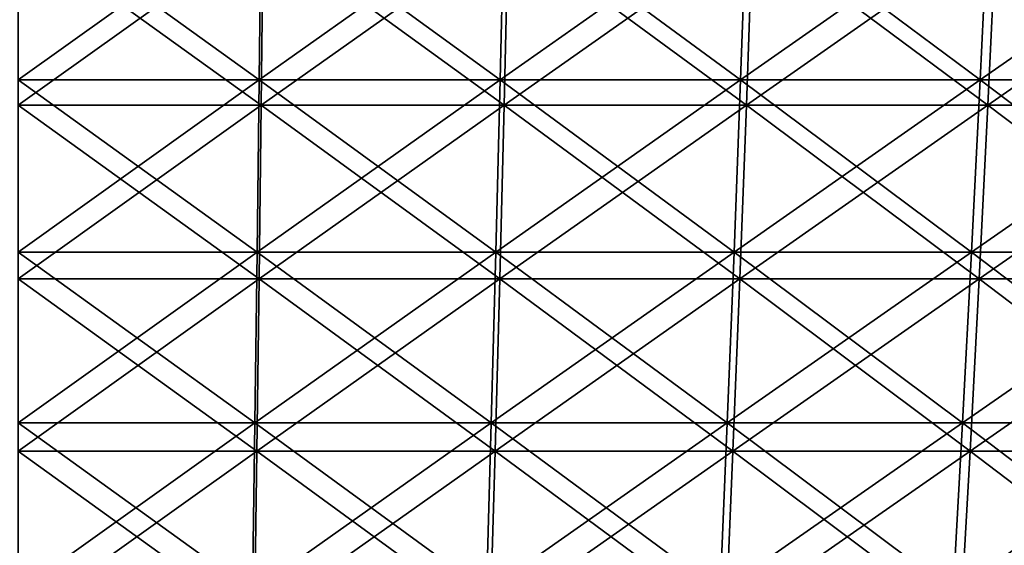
# Model space of a CAD drawing. Header units: millimetres. Extents: x -250 to 250, y -45 to 4150.
# Tile 687 of 805: x 0 to 29, y 4045 to 4061. Entities that reach past the tile are written whole.
import ezdxf

# ---------------------------------------------------------------- set-up
doc = ezdxf.new("R2010")
doc.units = ezdxf.units.MM
doc.header["$LTSCALE"] = 81.481481
for name, color, linetype in [('19', 7, 'CONTINUOUS'), ('20', 7, 'CONTINUOUS'), ('21', 7, 'CONTINUOUS'), ('22', 7, 'CONTINUOUS')]:
    doc.layers.add(name, color=color, linetype=linetype)

msp = doc.modelspace()

# ---------------------------------------------------------------- linework, layer by layer
at = {"layer": '19', "color": 7, "linetype": 'CONTINUOUS'}
for points in [[(7.162, 4058.312, -232.469), (0, 4058.312, -232.58), (7.223, 4063.471, -234.437), (7.162, 4058.312, -232.469)], [(7.223, 4063.471, -234.437), (0, 4058.312, -232.58), (0, 4063.471, -234.548), (7.223, 4063.471, -234.437)], [(14.318, 4058.312, -232.138), (7.162, 4058.312, -232.469), (14.439, 4063.471, -234.103), (14.318, 4058.312, -232.138)], [(14.439, 4063.471, -234.103), (7.162, 4058.312, -232.469), (7.223, 4063.471, -234.437), (14.439, 4063.471, -234.103)], [(21.46, 4058.312, -231.587), (14.318, 4058.312, -232.138), (21.641, 4063.471, -233.548), (21.46, 4058.312, -231.587)], [(21.641, 4063.471, -233.548), (14.318, 4058.312, -232.138), (14.439, 4063.471, -234.103), (21.641, 4063.471, -233.548)], [(28.581, 4058.312, -230.817), (21.46, 4058.312, -231.587), (28.823, 4063.471, -232.77), (28.581, 4058.312, -230.817)], [(28.823, 4063.471, -232.77), (21.46, 4058.312, -231.587), (21.641, 4063.471, -233.548), (28.823, 4063.471, -232.77)], [(35.676, 4058.312, -229.827), (28.581, 4058.312, -230.817), (35.978, 4063.471, -231.772), (35.676, 4058.312, -229.827)], [(35.978, 4063.471, -231.772), (28.581, 4058.312, -230.817), (28.823, 4063.471, -232.77), (35.978, 4063.471, -231.772)], [(7.098, 4053.197, -230.388), (0, 4053.197, -230.497), (7.162, 4058.312, -232.469), (7.098, 4053.197, -230.388)], [(7.162, 4058.312, -232.469), (0, 4053.197, -230.497), (0, 4058.312, -232.58), (7.162, 4058.312, -232.469)], [(14.19, 4053.197, -230.06), (7.098, 4053.197, -230.388), (14.318, 4058.312, -232.138), (14.19, 4053.197, -230.06)], [(14.318, 4058.312, -232.138), (7.098, 4053.197, -230.388), (7.162, 4058.312, -232.469), (14.318, 4058.312, -232.138)], [(21.268, 4053.197, -229.514), (14.19, 4053.197, -230.06), (21.46, 4058.312, -231.587), (21.268, 4053.197, -229.514)], [(21.46, 4058.312, -231.587), (14.19, 4053.197, -230.06), (14.318, 4058.312, -232.138), (21.46, 4058.312, -231.587)], [(28.325, 4053.197, -228.75), (21.268, 4053.197, -229.514), (28.581, 4058.312, -230.817), (28.325, 4053.197, -228.75)], [(28.581, 4058.312, -230.817), (21.268, 4053.197, -229.514), (21.46, 4058.312, -231.587), (28.581, 4058.312, -230.817)], [(35.356, 4053.197, -227.77), (28.325, 4053.197, -228.75), (35.676, 4058.312, -229.827), (35.356, 4053.197, -227.77)], [(35.676, 4058.312, -229.827), (28.325, 4053.197, -228.75), (28.581, 4058.312, -230.817), (35.676, 4058.312, -229.827)], [(7.031, 4048.129, -228.195), (0, 4048.129, -228.303), (7.098, 4053.197, -230.388), (7.031, 4048.129, -228.195)], [(7.098, 4053.197, -230.388), (0, 4048.129, -228.303), (0, 4053.197, -230.497), (7.098, 4053.197, -230.388)], [(14.055, 4048.129, -227.87), (7.031, 4048.129, -228.195), (14.19, 4053.197, -230.06), (14.055, 4048.129, -227.87)], [(14.19, 4053.197, -230.06), (7.031, 4048.129, -228.195), (7.098, 4053.197, -230.388), (14.19, 4053.197, -230.06)], [(21.065, 4048.129, -227.329), (14.055, 4048.129, -227.87), (21.268, 4053.197, -229.514), (21.065, 4048.129, -227.329)], [(21.268, 4053.197, -229.514), (14.055, 4048.129, -227.87), (14.19, 4053.197, -230.06), (21.268, 4053.197, -229.514)], [(28.056, 4048.129, -226.573), (21.065, 4048.129, -227.329), (28.325, 4053.197, -228.75), (28.056, 4048.129, -226.573)], [(28.325, 4053.197, -228.75), (21.065, 4048.129, -227.329), (21.268, 4053.197, -229.514), (28.325, 4053.197, -228.75)], [(35.02, 4048.129, -225.601), (28.056, 4048.129, -226.573), (35.356, 4053.197, -227.77), (35.02, 4048.129, -225.601)], [(35.356, 4053.197, -227.77), (28.056, 4048.129, -226.573), (28.325, 4053.197, -228.75), (35.356, 4053.197, -227.77)], [(6.96, 4043.111, -225.89), (0, 4043.111, -225.997), (7.031, 4048.129, -228.195), (6.96, 4043.111, -225.89)], [(7.031, 4048.129, -228.195), (0, 4043.111, -225.997), (0, 4048.129, -228.303), (7.031, 4048.129, -228.195)], [(13.913, 4043.111, -225.568), (6.96, 4043.111, -225.89), (14.055, 4048.129, -227.87), (13.913, 4043.111, -225.568)], [(14.055, 4048.129, -227.87), (6.96, 4043.111, -225.89), (7.031, 4048.129, -228.195), (14.055, 4048.129, -227.87)], [(20.852, 4043.111, -225.033), (13.913, 4043.111, -225.568), (21.065, 4048.129, -227.329), (20.852, 4043.111, -225.033)], [(21.065, 4048.129, -227.329), (13.913, 4043.111, -225.568), (14.055, 4048.129, -227.87), (21.065, 4048.129, -227.329)], [(27.772, 4043.111, -224.284), (20.852, 4043.111, -225.033), (28.056, 4048.129, -226.573), (27.772, 4043.111, -224.284)], [(28.056, 4048.129, -226.573), (20.852, 4043.111, -225.033), (21.065, 4048.129, -227.329), (28.056, 4048.129, -226.573)], [(34.666, 4043.111, -223.323), (27.772, 4043.111, -224.284), (35.02, 4048.129, -225.601), (34.666, 4043.111, -223.323)], [(35.02, 4048.129, -225.601), (27.772, 4043.111, -224.284), (28.056, 4048.129, -226.573), (35.02, 4048.129, -225.601)]]:
    msp.add_3dface(points, dxfattribs=at)
at = {"layer": '20', "color": 7, "linetype": 'CONTINUOUS'}
for points in [[(0, 4058.312, 232.58), (7.162, 4058.312, 232.469), (0, 4063.471, 234.548), (0, 4058.312, 232.58)], [(0, 4063.471, 234.548), (7.162, 4058.312, 232.469), (7.223, 4063.471, 234.437), (0, 4063.471, 234.548)], [(7.162, 4058.312, 232.469), (14.318, 4058.312, 232.138), (7.223, 4063.471, 234.437), (7.162, 4058.312, 232.469)], [(7.223, 4063.471, 234.437), (14.318, 4058.312, 232.138), (14.439, 4063.471, 234.103), (7.223, 4063.471, 234.437)], [(14.318, 4058.312, 232.138), (21.46, 4058.312, 231.587), (14.439, 4063.471, 234.103), (14.318, 4058.312, 232.138)], [(14.439, 4063.471, 234.103), (21.46, 4058.312, 231.587), (21.641, 4063.471, 233.548), (14.439, 4063.471, 234.103)], [(21.46, 4058.312, 231.587), (28.581, 4058.312, 230.817), (21.641, 4063.471, 233.548), (21.46, 4058.312, 231.587)], [(21.641, 4063.471, 233.548), (28.581, 4058.312, 230.817), (28.823, 4063.471, 232.77), (21.641, 4063.471, 233.548)], [(28.581, 4058.312, 230.817), (35.676, 4058.312, 229.827), (28.823, 4063.471, 232.77), (28.581, 4058.312, 230.817)], [(28.823, 4063.471, 232.77), (35.676, 4058.312, 229.827), (35.978, 4063.471, 231.772), (28.823, 4063.471, 232.77)], [(0, 4053.197, 230.497), (7.098, 4053.197, 230.388), (0, 4058.312, 232.58), (0, 4053.197, 230.497)], [(0, 4058.312, 232.58), (7.098, 4053.197, 230.388), (7.162, 4058.312, 232.469), (0, 4058.312, 232.58)], [(7.098, 4053.197, 230.388), (14.19, 4053.197, 230.06), (7.162, 4058.312, 232.469), (7.098, 4053.197, 230.388)], [(7.162, 4058.312, 232.469), (14.19, 4053.197, 230.06), (14.318, 4058.312, 232.138), (7.162, 4058.312, 232.469)], [(14.19, 4053.197, 230.06), (21.268, 4053.197, 229.514), (14.318, 4058.312, 232.138), (14.19, 4053.197, 230.06)], [(14.318, 4058.312, 232.138), (21.268, 4053.197, 229.514), (21.46, 4058.312, 231.587), (14.318, 4058.312, 232.138)], [(21.268, 4053.197, 229.514), (28.325, 4053.197, 228.75), (21.46, 4058.312, 231.587), (21.268, 4053.197, 229.514)], [(21.46, 4058.312, 231.587), (28.325, 4053.197, 228.75), (28.581, 4058.312, 230.817), (21.46, 4058.312, 231.587)], [(28.325, 4053.197, 228.75), (35.356, 4053.197, 227.77), (28.581, 4058.312, 230.817), (28.325, 4053.197, 228.75)], [(28.581, 4058.312, 230.817), (35.356, 4053.197, 227.77), (35.676, 4058.312, 229.827), (28.581, 4058.312, 230.817)], [(0, 4048.129, 228.303), (7.031, 4048.129, 228.195), (0, 4053.197, 230.497), (0, 4048.129, 228.303)], [(0, 4053.197, 230.497), (7.031, 4048.129, 228.195), (7.098, 4053.197, 230.388), (0, 4053.197, 230.497)], [(7.031, 4048.129, 228.195), (14.055, 4048.129, 227.87), (7.098, 4053.197, 230.388), (7.031, 4048.129, 228.195)], [(7.098, 4053.197, 230.388), (14.055, 4048.129, 227.87), (14.19, 4053.197, 230.06), (7.098, 4053.197, 230.388)], [(14.055, 4048.129, 227.87), (21.065, 4048.129, 227.329), (14.19, 4053.197, 230.06), (14.055, 4048.129, 227.87)], [(14.19, 4053.197, 230.06), (21.065, 4048.129, 227.329), (21.268, 4053.197, 229.514), (14.19, 4053.197, 230.06)], [(21.065, 4048.129, 227.329), (28.056, 4048.129, 226.573), (21.268, 4053.197, 229.514), (21.065, 4048.129, 227.329)], [(21.268, 4053.197, 229.514), (28.056, 4048.129, 226.573), (28.325, 4053.197, 228.75), (21.268, 4053.197, 229.514)], [(28.056, 4048.129, 226.573), (35.02, 4048.129, 225.601), (28.325, 4053.197, 228.75), (28.056, 4048.129, 226.573)], [(28.325, 4053.197, 228.75), (35.02, 4048.129, 225.601), (35.356, 4053.197, 227.77), (28.325, 4053.197, 228.75)], [(0, 4043.111, 225.997), (6.96, 4043.111, 225.89), (0, 4048.129, 228.303), (0, 4043.111, 225.997)], [(0, 4048.129, 228.303), (6.96, 4043.111, 225.89), (7.031, 4048.129, 228.195), (0, 4048.129, 228.303)], [(6.96, 4043.111, 225.89), (13.913, 4043.111, 225.568), (7.031, 4048.129, 228.195), (6.96, 4043.111, 225.89)], [(7.031, 4048.129, 228.195), (13.913, 4043.111, 225.568), (14.055, 4048.129, 227.87), (7.031, 4048.129, 228.195)], [(13.913, 4043.111, 225.568), (20.852, 4043.111, 225.033), (14.055, 4048.129, 227.87), (13.913, 4043.111, 225.568)], [(14.055, 4048.129, 227.87), (20.852, 4043.111, 225.033), (21.065, 4048.129, 227.329), (14.055, 4048.129, 227.87)], [(20.852, 4043.111, 225.033), (27.772, 4043.111, 224.284), (21.065, 4048.129, 227.329), (20.852, 4043.111, 225.033)], [(21.065, 4048.129, 227.329), (27.772, 4043.111, 224.284), (28.056, 4048.129, 226.573), (21.065, 4048.129, 227.329)], [(27.772, 4043.111, 224.284), (34.666, 4043.111, 223.323), (28.056, 4048.129, 226.573), (27.772, 4043.111, 224.284)], [(28.056, 4048.129, 226.573), (34.666, 4043.111, 223.323), (35.02, 4048.129, 225.601), (28.056, 4048.129, 226.573)]]:
    msp.add_3dface(points, dxfattribs=at)
at = {"layer": '21', "color": 7, "linetype": 'CONTINUOUS'}
for points in [[(7.105, 4059.057, 230.614), (0, 4059.057, 230.724), (7.165, 4064.175, 232.565), (7.105, 4059.057, 230.614)], [(7.165, 4064.175, 232.565), (0, 4059.057, 230.724), (0, 4064.175, 232.676), (7.165, 4064.175, 232.565)], [(14.204, 4059.057, 230.286), (7.105, 4059.057, 230.614), (14.324, 4064.175, 232.234), (14.204, 4059.057, 230.286)], [(14.324, 4064.175, 232.234), (7.105, 4059.057, 230.614), (7.165, 4064.175, 232.565), (14.324, 4064.175, 232.234)], [(21.288, 4059.057, 229.739), (14.204, 4059.057, 230.286), (21.469, 4064.175, 231.683), (21.288, 4059.057, 229.739)], [(21.469, 4064.175, 231.683), (14.204, 4059.057, 230.286), (14.324, 4064.175, 232.234), (21.469, 4064.175, 231.683)], [(28.353, 4059.057, 228.975), (21.288, 4059.057, 229.739), (28.593, 4064.175, 230.912), (28.353, 4059.057, 228.975)], [(28.593, 4064.175, 230.912), (21.288, 4059.057, 229.739), (21.469, 4064.175, 231.683), (28.593, 4064.175, 230.912)], [(35.391, 4059.057, 227.993), (28.353, 4059.057, 228.975), (35.691, 4064.175, 229.922), (35.391, 4059.057, 227.993)], [(35.691, 4064.175, 229.922), (28.353, 4059.057, 228.975), (28.593, 4064.175, 230.912), (35.691, 4064.175, 229.922)], [(7.042, 4053.983, 228.55), (0, 4053.983, 228.659), (7.105, 4059.057, 230.614), (7.042, 4053.983, 228.55)], [(7.105, 4059.057, 230.614), (0, 4053.983, 228.659), (0, 4059.057, 230.724), (7.105, 4059.057, 230.614)], [(14.076, 4053.983, 228.225), (7.042, 4053.983, 228.55), (14.204, 4059.057, 230.286), (14.076, 4053.983, 228.225)], [(14.204, 4059.057, 230.286), (7.042, 4053.983, 228.55), (7.105, 4059.057, 230.614), (14.204, 4059.057, 230.286)], [(21.098, 4053.983, 227.683), (14.076, 4053.983, 228.225), (21.288, 4059.057, 229.739), (21.098, 4053.983, 227.683)], [(21.288, 4059.057, 229.739), (14.076, 4053.983, 228.225), (14.204, 4059.057, 230.286), (21.288, 4059.057, 229.739)], [(28.099, 4053.983, 226.926), (21.098, 4053.983, 227.683), (28.353, 4059.057, 228.975), (28.099, 4053.983, 226.926)], [(28.353, 4059.057, 228.975), (21.098, 4053.983, 227.683), (21.288, 4059.057, 229.739), (28.353, 4059.057, 228.975)], [(35.074, 4053.983, 225.953), (28.099, 4053.983, 226.926), (35.391, 4059.057, 227.993), (35.074, 4053.983, 225.953)], [(35.391, 4059.057, 227.993), (28.099, 4053.983, 226.926), (28.353, 4059.057, 228.975), (35.391, 4059.057, 227.993)], [(6.975, 4048.957, 226.375), (0, 4048.957, 226.482), (7.042, 4053.983, 228.55), (6.975, 4048.957, 226.375)], [(7.042, 4053.983, 228.55), (0, 4048.957, 226.482), (0, 4053.983, 228.659), (7.042, 4053.983, 228.55)], [(13.942, 4048.957, 226.053), (6.975, 4048.957, 226.375), (14.076, 4053.983, 228.225), (13.942, 4048.957, 226.053)], [(14.076, 4053.983, 228.225), (6.975, 4048.957, 226.375), (7.042, 4053.983, 228.55), (14.076, 4053.983, 228.225)], [(20.897, 4048.957, 225.516), (13.942, 4048.957, 226.053), (21.098, 4053.983, 227.683), (20.897, 4048.957, 225.516)], [(21.098, 4053.983, 227.683), (13.942, 4048.957, 226.053), (14.076, 4053.983, 228.225), (21.098, 4053.983, 227.683)], [(27.832, 4048.957, 224.766), (20.897, 4048.957, 225.516), (28.099, 4053.983, 226.926), (27.832, 4048.957, 224.766)], [(28.099, 4053.983, 226.926), (20.897, 4048.957, 225.516), (21.098, 4053.983, 227.683), (28.099, 4053.983, 226.926)], [(34.74, 4048.957, 223.802), (27.832, 4048.957, 224.766), (35.074, 4053.983, 225.953), (34.74, 4048.957, 223.802)], [(35.074, 4053.983, 225.953), (27.832, 4048.957, 224.766), (28.099, 4053.983, 226.926), (35.074, 4053.983, 225.953)], [(6.904, 4043.979, 224.089), (0, 4043.979, 224.195), (6.975, 4048.957, 226.375), (6.904, 4043.979, 224.089)], [(6.975, 4048.957, 226.375), (0, 4043.979, 224.195), (0, 4048.957, 226.482), (6.975, 4048.957, 226.375)], [(13.802, 4043.979, 223.77), (6.904, 4043.979, 224.089), (13.942, 4048.957, 226.053), (13.802, 4043.979, 223.77)], [(13.942, 4048.957, 226.053), (6.904, 4043.979, 224.089), (6.975, 4048.957, 226.375), (13.942, 4048.957, 226.053)], [(20.686, 4043.979, 223.239), (13.802, 4043.979, 223.77), (20.897, 4048.957, 225.516), (20.686, 4043.979, 223.239)], [(20.897, 4048.957, 225.516), (13.802, 4043.979, 223.77), (13.942, 4048.957, 226.053), (20.897, 4048.957, 225.516)], [(27.551, 4043.979, 222.496), (20.686, 4043.979, 223.239), (27.832, 4048.957, 224.766), (27.551, 4043.979, 222.496)], [(27.832, 4048.957, 224.766), (20.686, 4043.979, 223.239), (20.897, 4048.957, 225.516), (27.832, 4048.957, 224.766)], [(34.39, 4043.979, 221.542), (27.551, 4043.979, 222.496), (34.74, 4048.957, 223.802), (34.39, 4043.979, 221.542)], [(34.74, 4048.957, 223.802), (27.551, 4043.979, 222.496), (27.832, 4048.957, 224.766), (34.74, 4048.957, 223.802)]]:
    msp.add_3dface(points, dxfattribs=at)
at = {"layer": '22', "color": 7, "linetype": 'CONTINUOUS'}
for points in [[(0, 4059.057, -230.724), (7.105, 4059.057, -230.614), (0, 4064.175, -232.676), (0, 4059.057, -230.724)], [(0, 4064.175, -232.676), (7.105, 4059.057, -230.614), (7.165, 4064.175, -232.565), (0, 4064.175, -232.676)], [(7.105, 4059.057, -230.614), (14.204, 4059.057, -230.286), (7.165, 4064.175, -232.565), (7.105, 4059.057, -230.614)], [(7.165, 4064.175, -232.565), (14.204, 4059.057, -230.286), (14.324, 4064.175, -232.234), (7.165, 4064.175, -232.565)], [(14.204, 4059.057, -230.286), (21.288, 4059.057, -229.739), (14.324, 4064.175, -232.234), (14.204, 4059.057, -230.286)], [(14.324, 4064.175, -232.234), (21.288, 4059.057, -229.739), (21.469, 4064.175, -231.683), (14.324, 4064.175, -232.234)], [(21.288, 4059.057, -229.739), (28.353, 4059.057, -228.975), (21.469, 4064.175, -231.683), (21.288, 4059.057, -229.739)], [(21.469, 4064.175, -231.683), (28.353, 4059.057, -228.975), (28.593, 4064.175, -230.912), (21.469, 4064.175, -231.683)], [(28.353, 4059.057, -228.975), (35.391, 4059.057, -227.993), (28.593, 4064.175, -230.912), (28.353, 4059.057, -228.975)], [(28.593, 4064.175, -230.912), (35.391, 4059.057, -227.993), (35.691, 4064.175, -229.922), (28.593, 4064.175, -230.912)], [(0, 4053.983, -228.659), (7.042, 4053.983, -228.55), (0, 4059.057, -230.724), (0, 4053.983, -228.659)], [(0, 4059.057, -230.724), (7.042, 4053.983, -228.55), (7.105, 4059.057, -230.614), (0, 4059.057, -230.724)], [(7.042, 4053.983, -228.55), (14.076, 4053.983, -228.225), (7.105, 4059.057, -230.614), (7.042, 4053.983, -228.55)], [(7.105, 4059.057, -230.614), (14.076, 4053.983, -228.225), (14.204, 4059.057, -230.286), (7.105, 4059.057, -230.614)], [(14.076, 4053.983, -228.225), (21.098, 4053.983, -227.683), (14.204, 4059.057, -230.286), (14.076, 4053.983, -228.225)], [(14.204, 4059.057, -230.286), (21.098, 4053.983, -227.683), (21.288, 4059.057, -229.739), (14.204, 4059.057, -230.286)], [(21.098, 4053.983, -227.683), (28.099, 4053.983, -226.926), (21.288, 4059.057, -229.739), (21.098, 4053.983, -227.683)], [(21.288, 4059.057, -229.739), (28.099, 4053.983, -226.926), (28.353, 4059.057, -228.975), (21.288, 4059.057, -229.739)], [(28.099, 4053.983, -226.926), (35.074, 4053.983, -225.953), (28.353, 4059.057, -228.975), (28.099, 4053.983, -226.926)], [(28.353, 4059.057, -228.975), (35.074, 4053.983, -225.953), (35.391, 4059.057, -227.993), (28.353, 4059.057, -228.975)], [(0, 4048.957, -226.482), (6.975, 4048.957, -226.375), (0, 4053.983, -228.659), (0, 4048.957, -226.482)], [(0, 4053.983, -228.659), (6.975, 4048.957, -226.375), (7.042, 4053.983, -228.55), (0, 4053.983, -228.659)], [(6.975, 4048.957, -226.375), (13.942, 4048.957, -226.053), (7.042, 4053.983, -228.55), (6.975, 4048.957, -226.375)], [(7.042, 4053.983, -228.55), (13.942, 4048.957, -226.053), (14.076, 4053.983, -228.225), (7.042, 4053.983, -228.55)], [(13.942, 4048.957, -226.053), (20.897, 4048.957, -225.516), (14.076, 4053.983, -228.225), (13.942, 4048.957, -226.053)], [(14.076, 4053.983, -228.225), (20.897, 4048.957, -225.516), (21.098, 4053.983, -227.683), (14.076, 4053.983, -228.225)], [(20.897, 4048.957, -225.516), (27.832, 4048.957, -224.766), (21.098, 4053.983, -227.683), (20.897, 4048.957, -225.516)], [(21.098, 4053.983, -227.683), (27.832, 4048.957, -224.766), (28.099, 4053.983, -226.926), (21.098, 4053.983, -227.683)], [(27.832, 4048.957, -224.766), (34.74, 4048.957, -223.802), (28.099, 4053.983, -226.926), (27.832, 4048.957, -224.766)], [(28.099, 4053.983, -226.926), (34.74, 4048.957, -223.802), (35.074, 4053.983, -225.953), (28.099, 4053.983, -226.926)], [(0, 4043.979, -224.195), (6.904, 4043.979, -224.089), (0, 4048.957, -226.482), (0, 4043.979, -224.195)], [(0, 4048.957, -226.482), (6.904, 4043.979, -224.089), (6.975, 4048.957, -226.375), (0, 4048.957, -226.482)], [(6.904, 4043.979, -224.089), (13.802, 4043.979, -223.77), (6.975, 4048.957, -226.375), (6.904, 4043.979, -224.089)], [(6.975, 4048.957, -226.375), (13.802, 4043.979, -223.77), (13.942, 4048.957, -226.053), (6.975, 4048.957, -226.375)], [(13.802, 4043.979, -223.77), (20.686, 4043.979, -223.239), (13.942, 4048.957, -226.053), (13.802, 4043.979, -223.77)], [(13.942, 4048.957, -226.053), (20.686, 4043.979, -223.239), (20.897, 4048.957, -225.516), (13.942, 4048.957, -226.053)], [(20.686, 4043.979, -223.239), (27.551, 4043.979, -222.496), (20.897, 4048.957, -225.516), (20.686, 4043.979, -223.239)], [(20.897, 4048.957, -225.516), (27.551, 4043.979, -222.496), (27.832, 4048.957, -224.766), (20.897, 4048.957, -225.516)], [(27.551, 4043.979, -222.496), (34.39, 4043.979, -221.542), (27.832, 4048.957, -224.766), (27.551, 4043.979, -222.496)], [(27.832, 4048.957, -224.766), (34.39, 4043.979, -221.542), (34.74, 4048.957, -223.802), (27.832, 4048.957, -224.766)]]:
    msp.add_3dface(points, dxfattribs=at)

doc.saveas('drawing.dxf')
